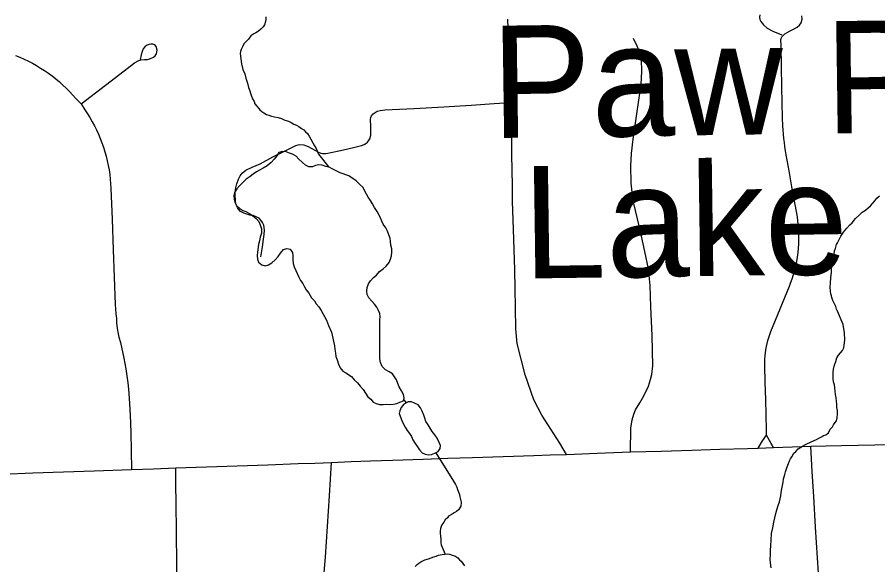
# Model space of a CAD drawing. Extents: x 103424 to 290657, y 38711 to 110967.
# Drawn here: x 112556 to 117188, y 45358 to 48305 of the extents above; entities that cross this region are included whole.
import ezdxf

# ---------------------------------------------------------------- set-up
doc = ezdxf.new("R2010")
doc.units = 0
for name, color, linetype in [('GM_X_City_Street', 7, 'Continuous'), ('GM_X_County_Road', 7, 'Continuous'), ('GM_X_Minor_Lake', 7, 'Continuous'), ('GM_X_Minor_Lake_Text', 7, 'Continuous'), ('GM_X_Minor_River', 7, 'Continuous'), ('GM_X_Township_Road', 7, 'Continuous')]:
    doc.layers.add(name, color=color, linetype=linetype)

msp = doc.modelspace()

# ---------------------------------------------------------------- linework, layer by layer
at = {"layer": 'GM_X_City_Street'}
for points in [[(116552.4, 48317.1), (116550.9, 48304.2), (116553, 48292.3), (116559.2, 48282.4), (116573.3, 48264.1), (116592.3, 48246.2), (116622.1, 48229.1), (116672, 48209.4)], [(115512.8, 45952.1), (115477, 46012.9), (115427.9, 46088.2), (115378.7, 46163.5), (115336.5, 46246), (115289.4, 46380.7), (115268.3, 46464.9), (115247.1, 46549.1), (115239.7, 46628.2), (115237, 46742.2), (115236, 46843.6), (115235.1, 46945), (115231, 47054.8), (115226.9, 47164.7), (115222, 47313.2), (115220.8, 47397.6), (115219.6, 47482), (115218.6, 47565.7), (115217.6, 47649.3), (115216.2, 47750.9), (115210.1, 47846.3), (115209.4, 47934.1), (115203.5, 48099.1), (115200, 48196.4), (115196.5, 48293.8)], [(116588.4, 46056.4), (116588.9, 46082), (116584.7, 46247), (116582.4, 46339), (116580.1, 46431), (116580.6, 46464.8), (116581.9, 46481.7), (116583.6, 46498.5), (116585.9, 46515.2), (116588.7, 46531.9), (116592.2, 46548.4), (116596.3, 46564.8), (116600.8, 46581.1), (116606.1, 46597.2), (116611.6, 46613.1), (116661.9, 46735.4), (116712.2, 46857.7), (116718.5, 46874), (116726.8, 46896.7), (116734.1, 46919.7), (116740.7, 46942.9), (116746.5, 46966.4), (116751.5, 46990), (116755.6, 47013.8), (116758.8, 47037.7), (116761.4, 47061.7), (116762.9, 47085.8), (116763.6, 47110), (116762.9, 47158.2), (116761.2, 47182.3), (116758.4, 47206.4), (116755.2, 47230.3), (116726, 47392.7), (116710.6, 47478.5), (116695.1, 47564.3), (116691.6, 47586.3), (116688.1, 47608.3), (116685.1, 47630.5), (116682.6, 47652.6), (116680.3, 47674.9), (116678.6, 47697.1), (116677.1, 47719.4), (116675.3, 47764), (116672, 47929.1), (116669.8, 48040.3), (116667.5, 48151.5), (116666.8, 48184.9), (116672, 48199.6), (116688.3, 48216.2), (116699.4, 48223.4), (116716.5, 48231.7), (116737.6, 48242.3), (116754.3, 48251.4), (116766.7, 48262.8), (116774.8, 48275.1), (116780.7, 48293.8), (116779.7, 48311.9)], [(115857, 45965.1), (115857.9, 46093), (115865.3, 46137.2), (115874.4, 46168.4), (115884.6, 46192.4), (115906.8, 46229.9), (115929.1, 46267.7), (115953.6, 46318.5), (115964.6, 46354.3), (115971.1, 46382.9), (115977.5, 46428), (115973.5, 46592.3), (115966.9, 46745.4), (115962.6, 46861.1), (115954.2, 46951.2), (115933.6, 47044.4), (115906.3, 47167.3), (115871.2, 47317.5), (115860.9, 47411.9), (115858.5, 47504.5), (115861.5, 47571.7), (115871.2, 47648), (115891.8, 47784.1), (115909.4, 47907.5), (115915.9, 47969.3), (115917.5, 48020.8), (115916.6, 48067.4), (115909.4, 48108.6), (115891.9, 48149.7), (115873.8, 48190.8)], [(112899.3, 47838.1), (113030.3, 47938.5), (113108.6, 47998.5), (113186.8, 48058.4), (113209.7, 48071.8), (113223.6, 48075.7), (113241.5, 48076.9), (113256.6, 48078), (113273.3, 48083.2), (113288.9, 48089.7), (113299, 48097.1), (113305.2, 48108), (113307.5, 48117.7), (113308.7, 48128.1), (113304.5, 48147.5), (113296.2, 48155.7), (113285.8, 48159.6), (113274.8, 48160.1), (113264, 48158.4), (113251.9, 48152.9), (113242.3, 48144.8), (113234.5, 48134.3), (113227.9, 48120.4), (113222.5, 48102.5), (113216.8, 48077.9)], [(112547, 48099), (112570.4, 48089.5), (112593.3, 48079.3), (112616, 48068.4), (112638.4, 48056.7), (112660.3, 48044.4), (112681.7, 48031.4), (112702.8, 48017.7), (112723.4, 48003.4), (112743.8, 47988.5), (112763.5, 47972.8), (112782.8, 47956.7), (112801.5, 47939.9), (112819.5, 47922.5), (112837.2, 47904.5), (112854.3, 47886), (112870.6, 47867), (112899.3, 47838.1), (112919.4, 47806.6), (112933.2, 47785.6), (112946.5, 47764.3), (112959.1, 47742.5), (112970.9, 47720.3), (112982.3, 47697.9), (112992.8, 47675), (113002.6, 47651.8), (113011.4, 47628.4), (113019.7, 47604.6), (113027.5, 47580.6), (113034.3, 47556.4), (113040.3, 47532), (113045.4, 47507.4), (113049.9, 47482.7), (113053.6, 47457.8), (113056.6, 47432.8), (113058.7, 47407.8), (113060.1, 47382.7), (113066.3, 47217.7), (113072.5, 47052.8), (113078, 46905.8), (113083.5, 46758.8), (113084.8, 46733.8), (113086.8, 46708.8), (113089.3, 46683.8), (113090.9, 46657.5), (113094.4, 46632), (113097.8, 46609.2), (113103.3, 46583.7), (113110.9, 46554.7), (113128.9, 46469.1), (113140.6, 46411.8), (113151.7, 46337.3), (113155.1, 46303.5), (113159.2, 46254.5), (113163, 46163), (113166.8, 46071.6), (113169, 45971.2), (113171.1, 45870.9)], [(113866.6, 47015), (113875.2, 47068.3), (113881.7, 47110.1), (113885.7, 47136.2), (113887.7, 47158.9), (113885.7, 47174), (113883.1, 47186.4), (113875.9, 47199.3), (113867.6, 47212.3), (113858.3, 47223.1), (113841.7, 47230.4), (113826.7, 47237.1), (113808.1, 47240.2), (113776, 47250.5), (113758.4, 47259.4), (113747.5, 47271.8), (113741.3, 47281.6), (113734.6, 47295.6), (113729.9, 47312.7), (113728.4, 47351), (113731.2, 47379.5), (113738.2, 47408.9), (113747.6, 47432.4), (113755.2, 47451.2), (113766.7, 47466.4), (113785.6, 47481.6), (113820, 47497.4), (113863, 47516.1), (113931.4, 47553.9), (113991.3, 47582.9), (114055.7, 47614.8), (114067.3, 47618.1), (114077.5, 47619.9), (114098.2, 47618.1), (114107.5, 47615), (114121.2, 47608.3), (114176.8, 47578.9), (114189.2, 47573.5), (114199, 47571.7), (114206.9, 47570.9), (114216.4, 47571.7), (114228.3, 47573.5), (114311.3, 47591.2), (114365.5, 47603.6), (114408.8, 47614.9), (114422.4, 47619.9), (114432.9, 47625.3), (114440.9, 47631.5), (114447.4, 47639.5), (114453, 47650.1), (114458.6, 47669.3), (114459.8, 47686.3), (114459.1, 47716), (114458.2, 47754), (114459.4, 47765.3), (114462.9, 47773.9), (114471.6, 47784.7), (114482.5, 47792.5), (114493.4, 47798.7), (114509, 47803.2), (114534.8, 47806), (114691.8, 47814.4), (114852.9, 47823), (114998.6, 47831.8), (115123.1, 47840.3), (115210.1, 47846.3)], [(116544.5, 45986), (116567.9, 46024.4), (116588.4, 46056.4)], [(116627.2, 45989.1), (116614.5, 46011.1), (116588.4, 46056.4)], [(114670.2, 44311), (114667.9, 44362), (114655.4, 44399.5), (114627.9, 44461.3), (114561.7, 44570.8), (114514.2, 44642.8), (114466.7, 44714.8), (114387.2, 44799.7), (114307.7, 44884.6), (114214, 44981), (114186.3, 45008.6), (114169.2, 45040.8), (114176.4, 45087.6), (114199.1, 45233.7), (114207.1, 45316.2), (114215.1, 45398.8), (114225.5, 45563.6), (114235.9, 45728.3), (114241.6, 45818.5), (114247.3, 45908.6)], [(113294.1, 44020.8), (113329.1, 44163.1), (113364.1, 44305.6), (113387.9, 44395.1), (113415.4, 44507.6), (113423.6, 44548.3), (113422, 44659.5), (113420.4, 44770.6), (113419.4, 44843.6), (113417.7, 45008.6), (113416.1, 45173.7), (113415.1, 45269.2), (113414.1, 45364.7), (113412.5, 45529.7), (113410.8, 45694.8), (113409.9, 45787.1), (113409, 45879.4)]]:
    msp.add_lwpolyline(points, dxfattribs=at)
at = {"layer": 'GM_X_County_Road'}
for points in [[(116827.1, 45995.8), (116992.1, 45999.1), (117082.1, 46000.9), (117172.1, 46002.8), (117337.1, 46009), (117502, 46015.1), (117666.9, 46021.3), (117831.9, 46027.5), (117996.8, 46033.7), (118161.7, 46039.8), (118326.7, 46046), (118491.6, 46052.2), (118656.5, 46058.3), (118821.5, 46064.5), (118986.4, 46070.7), (119151.3, 46076.9), (119310.1, 46082.8), (119468.9, 46088.8), (119547.2, 46118.9), (119662.4, 46168), (119759.3, 46221.7), (119816.6, 46254.5), (119865.2, 46281.3), (119934.2, 46308.9)], [(112475.7, 45846.2), (112640.6, 45852), (112805.6, 45857.9), (112970.6, 45863.7), (113070.8, 45867.3), (113171.1, 45870.9), (113290, 45875.2), (113409, 45879.4), (113574, 45885.2), (113738.9, 45890.9), (113903.9, 45896.6), (114068.9, 45902.4), (114158.1, 45905.5), (114247.3, 45908.6), (114352.6, 45913), (114457.9, 45917.3), (114575.4, 45921.8), (114740.4, 45927), (114873.8, 45931.1), (115007.2, 45935.3), (115172.2, 45940.8), (115337.2, 45946.2), (115425, 45949.1), (115512.8, 45952.1), (115677.7, 45958.3), (115767.3, 45961.7), (115857, 45965.1), (116022, 45970.2), (116187, 45975.4), (116337, 45980.1), (116487.1, 45984.7), (116544.5, 45986), (116627.2, 45989.1), (116727.2, 45992.5), (116827.1, 45995.8)]]:
    msp.add_lwpolyline(points, dxfattribs=at)
at = {"layer": 'GM_X_Minor_Lake'}
for points in [[(114340.5, 47450.5), (114294.6, 47467.8), (114254.3, 47487.9), (114234.2, 47498), (114216.1, 47502.1), (114198, 47508.1), (114179.9, 47510.1), (114161.8, 47506.1), (114145.7, 47500.1), (114125.6, 47500.1), (114107.5, 47508.2), (114091.5, 47522.3), (114071.4, 47540.4), (114057.3, 47556.6), (114037.2, 47568.6), (114021.1, 47572.7), (114003, 47580.7), (113982.9, 47582.8), (113964.8, 47576.7), (113952.7, 47558.6), (113938.6, 47540.5), (113922.5, 47522.3), (113900.4, 47504.2), (113880.3, 47492.1), (113860.1, 47482.1), (113844, 47472), (113825.9, 47459.9), (113809.8, 47447.8), (113787.7, 47433.7), (113753.5, 47399.5), (113737.3, 47381.3), (113725.3, 47361.2), (113721.2, 47343.1), (113723.2, 47324.9), (113727.2, 47308.8), (113735.3, 47290.7), (113753.3, 47274.5), (113769.4, 47264.4), (113785.5, 47258.4), (113805.6, 47248.3), (113823.7, 47236.2), (113841.8, 47222.1), (113855.9, 47206), (113863.9, 47187.8), (113869.9, 47165.6), (113869.9, 47143.5), (113863.8, 47121.3), (113859.8, 47101.2), (113853.7, 47081), (113849.7, 47040.7), (113847.7, 47022.6), (113849.7, 47002.4), (113853.7, 46986.3), (113871.8, 46972.2), (113889.8, 46966.1), (113908, 46972.2), (113926.1, 46982.2), (113944.2, 46998.4), (113960.3, 47016.5), (113972.4, 47034.6), (113988.5, 47054.8), (114006.6, 47060.8), (114024.7, 47056.8), (114036.7, 47038.6), (114038.7, 47018.5), (114038.7, 46998.3), (114040.7, 46980.2), (114046.7, 46962), (114054.7, 46941.9), (114070.8, 46905.6), (114080.8, 46887.5), (114092.9, 46871.3), (114102.9, 46853.2), (114111, 46837.1), (114125, 46818.9), (114139.1, 46794.7), (114155.2, 46778.6), (114165.2, 46762.5), (114179.3, 46746.4), (114191.3, 46726.2), (114201.4, 46710.1), (114209.4, 46694), (114221.4, 46673.8), (114231.5, 46645.6), (114247.5, 46609.3), (114263.6, 46536.7), (114265.6, 46518.6), (114269.6, 46496.4), (114271.5, 46478.3), (114277.6, 46460.2), (114285.6, 46438)], [(114307.7, 46399.7), (114323.8, 46391.6), (114355.9, 46371.5), (114370, 46353.3), (114388.1, 46337.2), (114402.1, 46319), (114418.2, 46300.9), (114430.3, 46280.7), (114442.3, 46262.6), (114458.4, 46248.5), (114472.5, 46232.4), (114488.5, 46226.3), (114506.6, 46220.2), (114524.7, 46220.2), (114542.9, 46222.3), (114561, 46220.2), (114581.1, 46222.2), (114599.2, 46226.3), (114615.3, 46232.3), (114635.4, 46240.4), (114639.4, 46256.5), (114635.4, 46274.6), (114623.4, 46294.8), (114611.3, 46314.9), (114605.3, 46333.1), (114597.3, 46353.2), (114587.2, 46369.3), (114575.2, 46385.5), (114557.1, 46395.6), (114539, 46407.7), (114520.9, 46425.8), (114510.9, 46446), (114506.9, 46466.1), (114506.9, 46556.8), (114507, 46574.9), (114507, 46673.7), (114509.1, 46691.8), (114507.1, 46710), (114501.1, 46726.1), (114491, 46744.2), (114479, 46760.4), (114464.9, 46776.5), (114448.8, 46794.6), (114438.8, 46812.8), (114436.8, 46830.9), (114438.8, 46851.1), (114446.9, 46869.2), (114456.9, 46885.3), (114473, 46903.4), (114489.2, 46917.5), (114505.3, 46935.7), (114525.4, 46949.8), (114541.5, 46965.9), (114557.6, 46984), (114565.7, 47002.2), (114569.7, 47020.3), (114571.7, 47040.4), (114571.7, 47058.6), (114567.7, 47078.7), (114565.7, 47096.9), (114563.7, 47115), (114555.7, 47133.1), (114549.7, 47153.3), (114539.7, 47171.4), (114525.6, 47191.6), (114517.6, 47207.7), (114509.5, 47227.9), (114493.5, 47260.1), (114479.4, 47280.3), (114467.4, 47300.5), (114457.3, 47318.6), (114445.3, 47336.7), (114435.2, 47352.9), (114425.2, 47373), (114417.2, 47389.1), (114399.1, 47405.3), (114381, 47423.4), (114340.5, 47450.5)], [(114285.6, 46438), (114293.6, 46417.8), (114307.7, 46399.7)], [(114834.3, 46000.5), (114826.2, 46016.6), (114816.2, 46038.8), (114804.2, 46056.9), (114790.1, 46075), (114778, 46093.2), (114768, 46111.3), (114756, 46129.5), (114749.9, 46147.6), (114743.9, 46163.7), (114735.9, 46183.9), (114725.8, 46202), (114713.8, 46218.2), (114693.7, 46228.2), (114677.6, 46234.3), (114659.5, 46234.3), (114637.4, 46222.2), (114623.3, 46204.1), (114615.2, 46186), (114612.5, 46172.1)], [(114612.5, 46172.1), (114625.2, 46133.6), (114635.3, 46115.4), (114643.3, 46099.3), (114655.3, 46081.1), (114667.4, 46065), (114677.4, 46048.9), (114685.5, 46030.7), (114697.5, 46010.6), (114709.6, 45992.4), (114721.6, 45976.3), (114735.7, 45960.2), (114751.8, 45954.1), (114767.9, 45950.1), (114786, 45952.1), (114804.1, 45958.2), (114822.2, 45968.2), (114832.3, 45984.3), (114834.3, 46000.5)]]:
    msp.add_lwpolyline(points, dxfattribs=at)
at = {"layer": 'GM_X_Minor_River'}
msp.add_line((114636.8, 46246.1), (114649.8, 46229), dxfattribs=at)
for points in [[(113894, 48307.2), (113894.2, 48295), (113892.4, 48280.9), (113886.6, 48264.6), (113878.8, 48252.4), (113866.9, 48240), (113854.9, 48229.7), (113841, 48221.4), (113829, 48215.2), (113813, 48204.8), (113801.2, 48186.4), (113787.3, 48174.1), (113775.4, 48161.8), (113767.6, 48145.5), (113761.8, 48131.3), (113757.9, 48121.1), (113756.1, 48108.9), (113763, 48054.5), (113769.6, 48024.3), (113780.1, 48000.2), (113786.6, 47976.1), (113795.1, 47950), (113801.5, 47925.9), (113807.9, 47907.8), (113812.1, 47895.7), (113816.4, 47879.6), (113822.7, 47865.6), (113831, 47851.6), (113835.3, 47839.5), (113845.6, 47825.6), (113853.8, 47815.6), (113862.1, 47805.6), (113872.3, 47797.7), (113882.5, 47789.8), (113896.8, 47782)], [(113896.8, 47782), (113911, 47778.2), (113925.2, 47772.3), (113941.4, 47768.6), (113959.6, 47764.8), (113977.9, 47759.1), (113996.2, 47751.3), (114016.5, 47745.5), (114030.7, 47737.7), (114045, 47729.9), (114059.2, 47724), (114071.4, 47716.2), (114085.7, 47706.3), (114098, 47698.4), (114108.2, 47688.5), (114118.5, 47678.5), (114126.8, 47664.5), (114137.1, 47648.5), (114147.6, 47628.5), (114155.9, 47612.5), (114164.2, 47598.5), (114168.4, 47588.5), (114172.6, 47578.4), (114176.8, 47568.4), (114233.3, 47498.2)], [(116946.7, 47011.9), (116952.4, 47032.2), (116954.1, 47048.4), (116960, 47060.6), (116965.7, 47080.9), (116971.6, 47091.1), (116977.4, 47105.4), (116989.2, 47125.8), (117002.9, 47148.2), (117020.7, 47168.7), (117036.6, 47187.2), (117050.5, 47197.5), (117068.3, 47222), (117086.1, 47238.5), (117104, 47254.9), (117122, 47267.3), (117147.8, 47290), (117171.6, 47316.6), (117183.5, 47331), (117197.4, 47343.3)], [(116613.6, 45341.9), (116611.1, 45368.1), (116608.8, 45388.2), (116610.4, 45412.5), (116610, 45434.7), (116611.6, 45461), (116613.1, 45491.3), (116616.5, 45525.8), (116622.1, 45556.2), (116627.6, 45586.5), (116633.3, 45610.9), (116639, 45633.2), (116644.7, 45653.5), (116652.3, 45677.8), (116658.1, 45696.1), (116661.8, 45712.3), (116665.6, 45728.6), (116667.3, 45746.8), (116671, 45767), (116674.7, 45785.3), (116678.5, 45803.5), (116680.2, 45819.7), (116684, 45831.9), (116687.9, 45844.1), (116691.7, 45858.3), (116695.5, 45868.5), (116699.3, 45884.7), (116707.1, 45903), (116712.9, 45917.2), (116718.8, 45927.4), (116724.6, 45939.6), (116736.4, 45958), (116746.3, 45968.3), (116760.2, 45982.6), (116782.2, 45997.1), (116798.2, 46005.5), (116832.2, 46022.2), (116846.2, 46026.5), (116858.2, 46032.7), (116870.2, 46039), (116884.2, 46047.3), (116896.2, 46053.6), (116908.3, 46057.8), (116922.2, 46068.1), (116932, 46088.5), (116943.9, 46100.8), (116949.7, 46111), (116957.6, 46123.3), (116965.5, 46133.5), (116969.3, 46149.7), (116970.9, 46169.9), (116970.6, 46188.1), (116968.3, 46204.2), (116968.1, 46220.4), (116965.8, 46238.5), (116963.4, 46256.7), (116961.1, 46274.8), (116958.8, 46293), (116956.5, 46311.1), (116954.2, 46327.2), (116949.9, 46343.3), (116947.6, 46359.5), (116947.3, 46375.6), (116947, 46393.8), (116948.7, 46410), (116952.5, 46426.2), (116956.3, 46438.4), (116962.2, 46452.6), (116967.9, 46470.9), (116975.7, 46485.2), (116987.6, 46499.5), (116997.5, 46511.8), (117005.3, 46526.1), (117007.1, 46540.2), (117010.7, 46566.5), (117008, 46606.9), (117001.2, 46651.2), (116971.7, 46723.5), (116965.5, 46733.5), (116961.2, 46747.5), (116952.9, 46765.6), (116946.6, 46779.6), (116940.2, 46795.7), (116938.1, 46805.7), (116935.9, 46815.8), (116933.6, 46829.9), (116931.2, 46852.1), (116932.9, 46874.4), (116934.4, 46904.7), (116938, 46931), (116939.6, 46951.2), (116941.4, 46967.4), (116943.2, 46981.6), (116944.9, 46997.8), (116946.7, 47011.9)], [(114808.6, 45960.7), (114904.7, 45808.7), (114915, 45790.7), (114921.3, 45776.6), (114925.6, 45762.6), (114936.1, 45736.5), (114938.4, 45724.4), (114944.9, 45694.2), (114943.2, 45674), (114931.5, 45653.6), (114919.5, 45645.3), (114907.5, 45637), (114897.6, 45630.8), (114877.6, 45620.4), (114871.7, 45610.2), (114859.7, 45599.9), (114851.9, 45587.6), (114842, 45573.3), (114838.2, 45563.2), (114834.3, 45553), (114832.5, 45538.8), (114832.7, 45528.7), (114835, 45510.6), (114835.2, 45498.5), (114835.4, 45488.4), (114835.6, 45476.2), (114837.8, 45466.2), (114859.2, 45416)], [(114698.5, 45348.7), (114708.4, 45359), (114718.4, 45367.2), (114728.4, 45373.5), (114738.3, 45379.7), (114750.4, 45383.9), (114770.4, 45390.3), (114784.5, 45394.6), (114798.5, 45400.9), (114810.6, 45405.1), (114822.6, 45409.4), (114832.6, 45411.6), (114842.7, 45413.7), (114856.8, 45416), (114870.9, 45416.2), (114883, 45414.4), (114897.2, 45410.6), (114911.4, 45406.8), (114927.8, 45394.9), (114936, 45385), (114946.2, 45377.1), (114954.5, 45365.1), (114962.8, 45353.1)]]:
    msp.add_lwpolyline(points, dxfattribs=at)
at = {"layer": 'GM_X_Township_Road'}
msp.add_lwpolyline([(116954.8, 43489.5), (116953.3, 43524.7), (116945.8, 43689.6), (116938.3, 43854.5), (116930.8, 44019.4), (116923.3, 44184.3), (116919.1, 44276.2), (116914.9, 44368.1), (116907.4, 44533), (116900, 44697.9), (116892.5, 44862.8), (116887.9, 44964.5), (116883.2, 45066.2), (116873.3, 45230.9), (116863.3, 45395.7), (116853.4, 45560.5), (116843.4, 45725.2), (116835.2, 45860.5), (116827.1, 45995.8)], dxfattribs=at)

# ---------------------------------------------------------------- texts
at = {"layer": 'GM_X_Minor_Lake_Text'}
for s, rotation, p in [('Paw Paw', 0.7855, (115110.4, 47654.2)), ('Lake', 0.786, (115279, 46898.3))]:
    msp.add_text(s, height=604.09, rotation=rotation, dxfattribs=at).set_placement(p)

doc.saveas('drawing.dxf')
